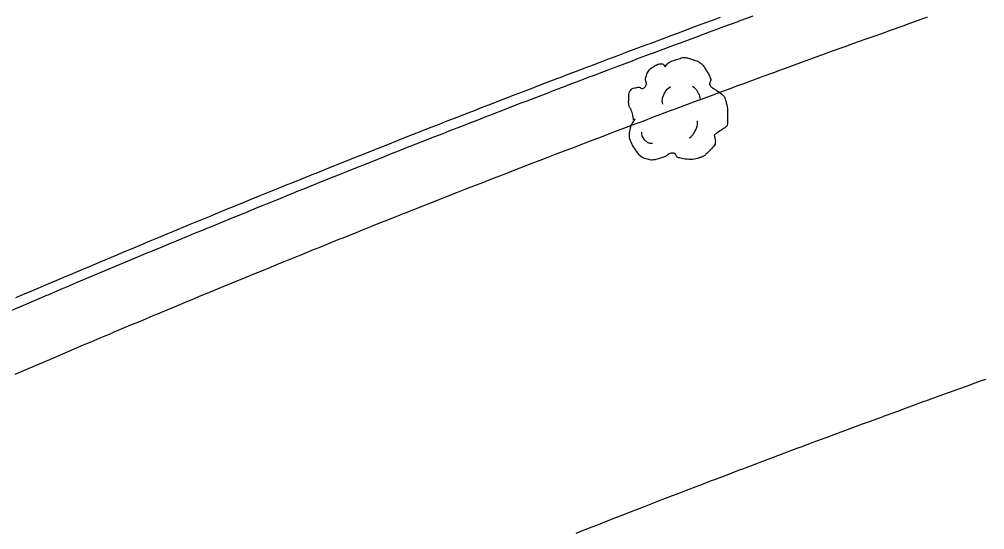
# Model space of a CAD drawing. Extents: x 2145380 to 2157287, y 139568 to 149130.
# Drawn here: x 2152031.8 to 2152096, y 142773.8 to 142807.8 of the extents above; entities that cross this region are included whole.
import ezdxf

# ---------------------------------------------------------------- set-up
doc = ezdxf.new("R2010")
doc.units = 0
doc.layers.add('PR_PREVIOUSLY CONSTRUCTED', color=7, linetype='Continuous')
doc.layers.add('TOPO_Tree', color=7, linetype='Continuous')

# ---------------------------------------------------------------- blocks, each defined once
blk = doc.blocks.new('TREE')
at = {"layer": 'TOPO_Tree'}
for points in [[(-3.49, 17.6), (-3.07, 18.27), (-2.58, 18.8), (-1.9, 19.19), (-1.05, 19.68), (-0.19, 19.96), (0.74, 20.24), (1.62, 20.51), (2.51, 20.82), (3.39, 20.77), (4.1, 20.73), (4.8, 20.47), (5.51, 20.24), (6.43, 19.95), (7.32, 19.73), (8.15, 19.19), (9.36, 18.4), (10.02, 17.21), (10.8, 16.01), (11.24, 15.33), (11.58, 14.62), (11.86, 13.89), (12.17, 13.08), (11.37, 12.02), (11.86, 11.25), (12, 11.03), (12.18, 10.86), (12.39, 10.72), (12.91, 10.35), (13.45, 10.02), (13.97, 9.66), (14.7, 9.16), (15.41, 8.68), (16.09, 8.07), (16.7, 7.53), (16.93, 6.73), (17.15, 5.95), (17.59, 4.38), (17.71, 2.77), (17.68, 1.19), (17.65, -0.25), (17.83, -2.22), (16.62, -3.04), (15.47, -3.83), (14.31, -4.58), (13.16, -5.35)], [(-14.07, -0.4), (-14.17, 0.5), (-14.37, 1.38), (-14.6, 2.25), (-14.84, 3.17), (-15.47, 3.96), (-15.66, 4.9), (-15.8, 5.59), (-15.71, 6.31), (-15.66, 7.01), (-15.6, 7.91), (-15.72, 8.8), (-15.13, 9.66), (-14.62, 10.42), (-13.76, 10.49), (-13.02, 10.72), (-12.18, 10.98), (-11.06, 10), (-10.37, 10.72), (-9.4, 11.74), (-10.29, 13.28), (-9.84, 14.42), (-9.56, 15.15), (-9.32, 15.89), (-8.78, 16.54), (-8.18, 17.26), (-7.5, 17.68), (-6.67, 18.13), (-6.14, 18.41), (-5.61, 18.61), (-5.08, 18.66), (-4.55, 18.71), (-4.02, 18.54), (-3.49, 18.13)], [(-4.21, 5.09), (-4.46, 6.09), (-4.3, 7.21), (-3.84, 8.21), (-3.33, 9.34), (-2.71, 10.27), (-1.64, 10.97)], [(5.89, 11.15), (6.5, 10.68), (6.96, 10.17), (7.36, 9.5), (7.93, 8.56), (8.31, 7.6), (8.46, 6.56)], [(13.16, -5.34), (13.25, -5.81), (13.36, -6.28), (13.45, -6.75), (13.76, -8.52), (12.24, -10.03), (10.8, -11.51), (9.98, -12.34), (9.13, -12.77), (8.15, -13.1), (5.97, -13.83), (3.32, -13.56), (1.27, -13.1), (0.49, -12.92), (-0.06, -11.44), (-0.84, -11.51), (-2.04, -11.61), (-3.28, -12.78), (-4.55, -13.1), (-6.06, -13.47), (-7.77, -14.03), (-9.31, -13.62), (-11.36, -13.09), (-12.84, -11.41), (-14.07, -9.39), (-15.32, -7.35), (-15.61, -5.13), (-15.13, -3.04), (-14.87, -1.89), (-13.91, -0.75), (-13.54, 0.13)], [(4.79, -6.29), (5.71, -5.66), (6.3, -4.92), (6.81, -3.91), (7.36, -2.81), (7.63, -1.7), (7.54, -0.6)], [(-11.38, -4.46), (-11.47, -5.41), (-11.03, -6.32), (-10.09, -7.22), (-9.3, -7.97), (-8.49, -8.26), (-7.7, -8.14)]]:
    blk.add_open_spline(points, degree=3, dxfattribs=at)

msp = doc.modelspace()

# ---------------------------------------------------------------- linework, layer by layer
at = {"layer": 'PR_PREVIOUSLY CONSTRUCTED'}
for points in [[(2152030.898, 142788.251), (2152031.844, 142788.656), (2152032.274, 142788.84), (2152032.324, 142788.862), (2152032.791, 142789.061), (2152033.653, 142789.428), (2152033.738, 142789.465), (2152034.685, 142789.867), (2152035.032, 142790.014), (2152035.633, 142790.269), (2152036.413, 142790.598), (2152036.581, 142790.669), (2152037.53, 142791.069), (2152037.795, 142791.18), (2152038.211, 142791.355), (2152038.479, 142791.467), (2152039.177, 142791.76), (2152039.428, 142791.865), (2152040.378, 142792.262), (2152040.56, 142792.338), (2152041.328, 142792.657), (2152041.944, 142792.913), (2152042.279, 142793.052), (2152043.23, 142793.446), (2152043.329, 142793.487), (2152044.114, 142793.81), (2152044.181, 142793.838), (2152044.715, 142794.058), (2152045.133, 142794.23), (2152046.086, 142794.62), (2152046.102, 142794.627), (2152047.038, 142795.01), (2152047.49, 142795.194), (2152047.992, 142795.399), (2152048.878, 142795.759), (2152048.878, 142795.759), (2152048.945, 142795.786), (2152049.899, 142796.173), (2152050.033, 142796.227), (2152050.267, 142796.322), (2152050.853, 142796.559), (2152051.658, 142796.883), (2152051.808, 142796.943), (2152052.763, 142797.327), (2152053.049, 142797.441), (2152053.719, 142797.71), (2152054.44, 142797.998), (2152054.675, 142798.091), (2152055.631, 142798.472), (2152055.833, 142798.552), (2152055.967, 142798.605), (2152056.588, 142798.851), (2152057.227, 142799.104), (2152057.545, 142799.23), (2152058.503, 142799.608), (2152058.621, 142799.654), (2152059.461, 142799.984), (2152060.016, 142800.202), (2152060.419, 142800.36), (2152061.378, 142800.735), (2152061.413, 142800.748), (2152061.917, 142800.945), (2152062.337, 142801.108), (2152062.81, 142801.292), (2152063.296, 142801.481), (2152064.207, 142801.833), (2152064.256, 142801.852), (2152065.216, 142802.223), (2152065.606, 142802.373), (2152066.177, 142802.593), (2152067.005, 142802.91), (2152067.138, 142802.961), (2152067.882, 142803.246), (2152068.1, 142803.329), (2152068.405, 142803.445), (2152069.061, 142803.695), (2152069.807, 142803.978), (2152070.024, 142804.061), (2152070.986, 142804.425), (2152071.208, 142804.509), (2152071.949, 142804.789), (2152072.611, 142805.038), (2152072.913, 142805.152), (2152073.862, 142805.508), (2152073.876, 142805.513), (2152074.014, 142805.565), (2152074.84, 142805.874), (2152075.419, 142806.089), (2152075.805, 142806.233), (2152076.77, 142806.592), (2152076.824, 142806.612), (2152077.735, 142806.949), (2152078.23, 142807.132), (2152078.701, 142807.306), (2152079.636, 142807.65), (2152079.667, 142807.661), (2152079.856, 142807.731), (2152080.633, 142808.016)], [(2152031.534, 142784.17), (2152032.474, 142784.574), (2152032.476, 142784.575), (2152033.418, 142784.979), (2152033.846, 142785.162), (2152033.896, 142785.184), (2152034.361, 142785.382), (2152035.219, 142785.748), (2152035.304, 142785.784), (2152036.248, 142786.185), (2152036.594, 142786.332), (2152037.191, 142786.585), (2152037.969, 142786.913), (2152038.136, 142786.984), (2152039.081, 142787.382), (2152039.344, 142787.493), (2152039.759, 142787.667), (2152040.026, 142787.779), (2152040.721, 142788.07), (2152040.971, 142788.175), (2152041.917, 142788.57), (2152042.099, 142788.645), (2152042.864, 142788.964), (2152043.477, 142789.219), (2152043.81, 142789.357), (2152044.758, 142789.749), (2152044.857, 142789.79), (2152045.638, 142790.112), (2152045.705, 142790.14), (2152046.237, 142790.359), (2152046.653, 142790.53), (2152047.602, 142790.919), (2152047.618, 142790.925), (2152048.551, 142791.307), (2152049, 142791.49), (2152049.5, 142791.694), (2152050.383, 142792.053), (2152050.383, 142792.053), (2152050.449, 142792.08), (2152051.4, 142792.465), (2152051.533, 142792.519), (2152051.766, 142792.613), (2152052.35, 142792.849), (2152053.151, 142793.172), (2152053.301, 142793.232), (2152054.252, 142793.614), (2152054.536, 142793.728), (2152055.204, 142793.995), (2152055.923, 142794.282), (2152056.156, 142794.375), (2152057.108, 142794.755), (2152057.31, 142794.835), (2152057.443, 142794.888), (2152058.061, 142795.133), (2152058.698, 142795.384), (2152059.014, 142795.51), (2152059.968, 142795.886), (2152060.086, 142795.932), (2152060.922, 142796.261), (2152061.476, 142796.478), (2152061.877, 142796.635), (2152062.831, 142797.008), (2152062.866, 142797.022), (2152063.369, 142797.218), (2152063.787, 142797.38), (2152064.258, 142797.563), (2152064.742, 142797.751), (2152065.65, 142798.103), (2152065.698, 142798.121), (2152066.655, 142798.49), (2152067.042, 142798.64), (2152067.611, 142798.859), (2152068.436, 142799.175), (2152068.569, 142799.226), (2152069.309, 142799.509), (2152069.526, 142799.592), (2152069.831, 142799.708), (2152070.484, 142799.957), (2152071.226, 142800.239), (2152071.442, 142800.321), (2152072.401, 142800.684), (2152072.622, 142800.768), (2152073.36, 142801.046), (2152074.019, 142801.294), (2152074.32, 142801.407), (2152075.265, 142801.762), (2152075.279, 142801.767), (2152075.417, 142801.819), (2152076.24, 142802.126), (2152076.815, 142802.341), (2152077.2, 142802.484), (2152078.161, 142802.841), (2152078.215, 142802.861), (2152079.122, 142803.197), (2152079.615, 142803.379), (2152080.084, 142803.552), (2152081.016, 142803.895), (2152081.046, 142803.906), (2152081.235, 142803.976), (2152082.009, 142804.259), (2152082.418, 142804.409), (2152082.971, 142804.611), (2152083.82, 142804.921), (2152083.935, 142804.962), (2152084.898, 142805.312), (2152085.223, 142805.43), (2152085.862, 142805.661), (2152086.627, 142805.938), (2152086.826, 142806.009), (2152087.219, 142806.151), (2152087.791, 142806.356), (2152088.032, 142806.443), (2152088.756, 142806.702), (2152089.438, 142806.946), (2152089.721, 142807.047), (2152090.687, 142807.391), (2152090.844, 142807.447), (2152091.191, 142807.57), (2152091.653, 142807.734), (2152092.251, 142807.946)], [(2152031.582, 142789.269), (2152032.012, 142789.453), (2152032.062, 142789.475), (2152032.529, 142789.674), (2152033.392, 142790.042), (2152033.477, 142790.078), (2152034.425, 142790.481), (2152034.772, 142790.628), (2152035.373, 142790.883), (2152036.154, 142791.213), (2152036.322, 142791.284), (2152037.271, 142791.683), (2152037.536, 142791.795), (2152037.953, 142791.97), (2152038.221, 142792.082), (2152038.92, 142792.375), (2152039.171, 142792.48), (2152040.121, 142792.877), (2152040.304, 142792.953), (2152041.072, 142793.273), (2152041.689, 142793.529), (2152042.024, 142793.668), (2152042.975, 142794.062), (2152043.075, 142794.103), (2152043.86, 142794.427), (2152043.927, 142794.455), (2152044.462, 142794.674), (2152044.88, 142794.846), (2152045.833, 142795.237), (2152045.849, 142795.244), (2152046.786, 142795.627), (2152047.238, 142795.811), (2152047.74, 142796.016), (2152048.627, 142796.377), (2152048.627, 142796.377), (2152048.694, 142796.404), (2152049.649, 142796.791), (2152049.783, 142796.845), (2152050.017, 142796.94), (2152050.604, 142797.177), (2152051.409, 142797.501), (2152051.559, 142797.562), (2152052.515, 142797.946), (2152052.801, 142798.06), (2152053.471, 142798.329), (2152054.193, 142798.617), (2152054.428, 142798.71), (2152055.385, 142799.091), (2152055.587, 142799.172), (2152055.721, 142799.225), (2152056.342, 142799.471), (2152056.982, 142799.724), (2152057.3, 142799.85), (2152058.258, 142800.228), (2152058.377, 142800.275), (2152059.217, 142800.605), (2152059.773, 142800.823), (2152060.176, 142800.981), (2152061.135, 142801.356), (2152061.17, 142801.369), (2152061.675, 142801.566), (2152062.095, 142801.729), (2152062.568, 142801.913), (2152063.055, 142802.102), (2152063.967, 142802.455), (2152064.016, 142802.474), (2152064.977, 142802.845), (2152065.366, 142802.995), (2152065.938, 142803.215), (2152066.767, 142803.533), (2152066.9, 142803.584), (2152067.644, 142803.868), (2152067.862, 142803.952), (2152068.168, 142804.068), (2152068.824, 142804.318), (2152069.57, 142804.602), (2152069.787, 142804.684), (2152070.75, 142805.049), (2152070.973, 142805.133), (2152071.714, 142805.413), (2152072.376, 142805.662), (2152072.678, 142805.776), (2152073.628, 142806.132), (2152073.643, 142806.137), (2152073.781, 142806.189), (2152074.607, 142806.498), (2152075.186, 142806.714), (2152075.572, 142806.858), (2152076.538, 142807.217), (2152076.592, 142807.237), (2152077.504, 142807.574), (2152077.999, 142807.757), (2152078.47, 142807.931)], [(2152068.877, 142773.6), (2152069.692, 142773.921), (2152070.232, 142774.132), (2152070.623, 142774.286), (2152071.555, 142774.649), (2152071.589, 142774.663), (2152072.079, 142774.854), (2152072.486, 142775.012), (2152072.946, 142775.191), (2152073.418, 142775.374), (2152074.304, 142775.717), (2152074.351, 142775.735), (2152075.284, 142776.096), (2152075.662, 142776.241), (2152076.217, 142776.455), (2152077.022, 142776.763), (2152077.151, 142776.813), (2152077.874, 142777.089), (2152078.085, 142777.17), (2152078.382, 142777.283), (2152079.019, 142777.526), (2152079.743, 142777.801), (2152079.954, 142777.881), (2152080.889, 142778.235), (2152081.105, 142778.317), (2152081.825, 142778.588), (2152082.468, 142778.831), (2152082.761, 142778.941), (2152083.683, 142779.287), (2152083.697, 142779.292), (2152083.831, 142779.342), (2152084.634, 142779.642), (2152085.196, 142779.852), (2152085.571, 142779.991), (2152086.508, 142780.34), (2152086.561, 142780.359), (2152087.446, 142780.687), (2152087.927, 142780.865), (2152088.384, 142781.033), (2152089.293, 142781.368), (2152089.323, 142781.379), (2152089.506, 142781.446), (2152090.261, 142781.723), (2152090.66, 142781.869), (2152091.201, 142782.066), (2152092.029, 142782.368), (2152092.14, 142782.409), (2152093.08, 142782.75), (2152093.397, 142782.865), (2152094.02, 142783.091), (2152094.767, 142783.36), (2152094.961, 142783.43), (2152095.344, 142783.568), (2152095.902, 142783.769), (2152096.137, 142783.853)]]:
    msp.add_lwpolyline(points, dxfattribs=at)

# ---------------------------------------------------------------- block references
at = {"layer": 'TOPO_Tree', "xscale": 0.19685000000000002, "yscale": 0.19685000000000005}
msp.add_blockref('TREE', (2152075.457, 142801.153), dxfattribs=at)

doc.saveas('drawing.dxf')
